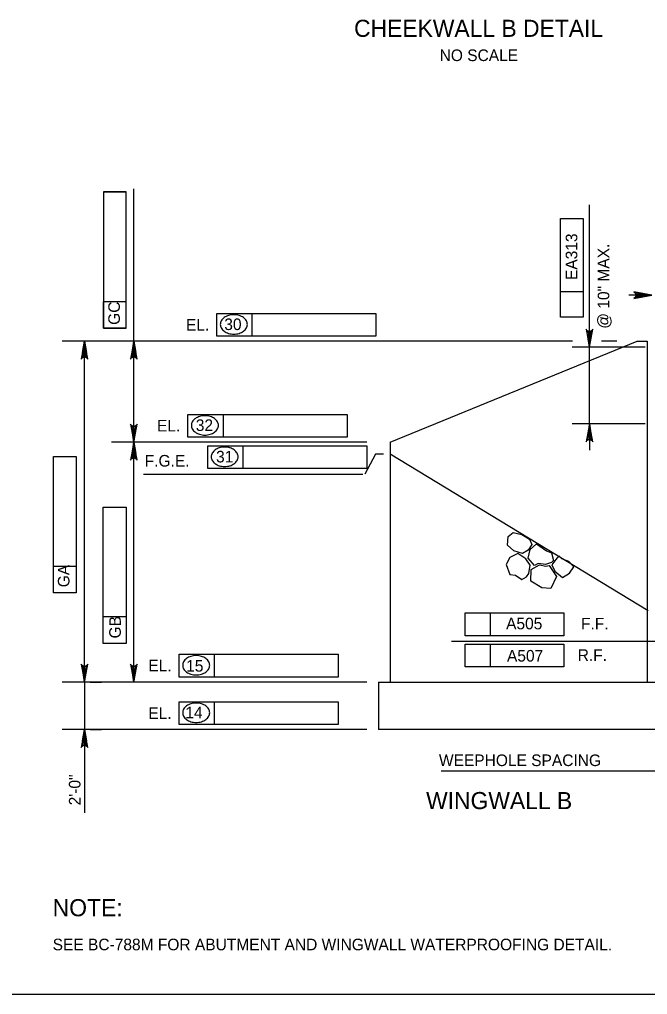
# Model space of a CAD drawing. Extents: x 638255 to 640306, y 296059 to 298435.
# Drawn here: x 638490.2 to 638652.6, y 296668.5 to 296920.5 of the extents above; entities that cross this region are included whole.
import ezdxf

# ---------------------------------------------------------------- set-up
doc = ezdxf.new("R2010")
doc.units = 0
for name, color, linetype in [('1', 7, 'Continuous'), ('2', 7, 'Continuous'), ('4', 7, 'Continuous'), ('Level 10', 7, 'Continuous'), ('Level 3', 7, 'Continuous'), ('Level 4', 7, 'Continuous')]:
    doc.layers.add(name, color=color, linetype=linetype)

# ---------------------------------------------------------------- blocks, each defined once
blk = doc.blocks.new('ROCK')
at = {"layer": '4'}
for points in [[(2.36725, 1.088), (2.2065, 0.82625), (2.378625, 0.506625), (2.66975, 0.3095), (3.128875, 0.403375), (3.48475, 0.6775), (3.4915, 1.123375), (3.25625, 1.36725), (2.783625, 1.308375)], [(1.10175, -0.02725), (1.4015, -0.159125), (1.78825, -0.148875), (1.980875, -0.266), (2.343375, 0.09475), (2.27875, 0.5505), (1.969375, 0.883), (1.4225, 0.553625), (1.152875, 0.479), (1.0105, 0.082)], [(0.74675, 0.359875), (0.882, 0.16), (1.072875, -0.144), (0.892, -0.457375), (0.448125, -0.758625), (0.1, -0.49325), (-0.095, -0.146375), (0.202875, 0.1025), (0.579125, 0.219875)], [(2.231375, -0.71725), (2.2025, -0.266375), (2.45475, 0.037125), (2.9085, 0.28875), (3.2995, 0.047625), (3.46875, -0.344), (3.231625, -0.855), (2.92, -0.860375), (2.5765, -1.054625), (2.340375, -0.904375)], [(1.2085, -0.192875), (0.778375, -0.737625), (1.008375, -1.391375), (1.48725, -1.396875), (2.09825, -1.106625), (2.133375, -0.486375), (1.723125, -0.203375), (1.37425, -0.239875)]]:
    blk.add_lwpolyline(points, close=True, dxfattribs=at)
blk = doc.blocks.new('V')
at = {"layer": '1'}
blk.add_line((0, 0), (0, 0), dxfattribs=at)

msp = doc.modelspace()

# ---------------------------------------------------------------- linework, layer by layer
at = {"layer": '2'}
msp.add_line((639261.46, 296668.46), (638475.46, 296668.46), dxfattribs=at)
at = {"layer": 'Level 10'}
for p, q in [((638586.09, 296811.24), (638649.9, 296837.33)), ((638649.9, 296837.33), (638652.56, 296837.33)), ((638652.56, 296837.33), (638652.56, 296749.22)), ((638586.09, 296811.24), (638586.09, 296749.22)), ((638652.78, 296767.64), (638586.09, 296808.17)), ((638583.02, 296749.22), (638730.85, 296749.22)), ((638583.02, 296749.22), (638583.02, 296736.95)), ((638963.51, 296736.95), (638583.02, 296736.95))]:
    msp.add_line(p, q, dxfattribs=at)
at = {"layer": 'Level 3'}
for p, q in [((638519.8, 296811.24), (638519.8, 296876.74)), ((638511.94, 296875.91), (638511.94, 296840.67)), ((638517.83, 296875.91), (638511.94, 296875.91)), ((638511.94, 296875.91), (638517.83, 296875.91)), ((638517.83, 296847.51), (638517.83, 296875.91)), ((638517.83, 296869.07), (638517.83, 296875.91)), ((638637.59, 296835.8), (638637.59, 296872.58)), ((638630.07, 296843.52), (638630.07, 296869.01)), ((638630.07, 296869.01), (638635.96, 296869.01)), ((638635.96, 296869.01), (638635.96, 296843.52)), ((638635.96, 296850.1), (638630.07, 296850.1)), ((638653.71, 296849.24), (638647.79, 296849.24)), ((638511.94, 296840.67), (638511.94, 296847.51)), ((638517.83, 296847.51), (638511.94, 296847.51)), ((638517.83, 296840.67), (638517.83, 296847.51)), ((638541.27, 296844.5), (638550.42, 296844.5)), ((638541.27, 296838.61), (638541.27, 296844.5)), ((638550.42, 296838.61), (638550.42, 296844.5)), ((638550.42, 296844.5), (638582.4, 296844.5)), ((638582.4, 296844.5), (638582.4, 296838.61)), ((638635.96, 296843.52), (638630.07, 296843.52)), ((638637.59, 296838.74), (638637.59, 296841.69)), ((638511.94, 296840.67), (638517.83, 296840.67)), ((638517.83, 296840.67), (638511.94, 296840.67)), ((638582.4, 296838.61), (638541.27, 296838.61)), ((638633.19, 296837.33), (638501.27, 296837.33)), ((638508.12, 296837.33), (638502.61, 296837.33)), ((638513.35, 296837.33), (638502.61, 296837.33)), ((638507.04, 296749.22), (638507.04, 296837.33)), ((638522.25, 296837.33), (638515.38, 296837.33)), ((638644.65, 296837.33), (638640.72, 296837.33)), ((638652.01, 296835.8), (638633.17, 296835.8)), ((638637.59, 296815.04), (638637.59, 296835.8)), ((638533.78, 296818.41), (638542.94, 296818.41)), ((638533.78, 296812.52), (638533.78, 296818.41)), ((638542.94, 296812.52), (638542.94, 296818.41)), ((638542.94, 296818.41), (638574.91, 296818.41)), ((638574.91, 296818.41), (638574.91, 296812.52)), ((638652.01, 296815.97), (638633.17, 296815.97)), ((638637.59, 296815.04), (638637.59, 296809.15)), ((638580.04, 296811.24), (638514.03, 296811.24)), ((638525.13, 296811.24), (638515.38, 296811.24)), ((638519.8, 296749.22), (638519.8, 296811.24)), ((638574.91, 296812.52), (638533.78, 296812.52)), ((638538.9, 296810.28), (638548.05, 296810.28)), ((638538.9, 296804.39), (638538.9, 296810.28)), ((638548.05, 296804.39), (638548.05, 296810.28)), ((638548.05, 296810.28), (638580.02, 296810.28)), ((638580.02, 296810.28), (638580.02, 296804.39)), ((638499, 296807.51), (638504.89, 296807.51)), ((638499, 296779.11), (638499, 296807.51)), ((638504.89, 296807.51), (638504.89, 296772.28)), ((638582.26, 296808.17), (638579.5, 296802.98)), ((638580.02, 296804.39), (638538.9, 296804.39)), ((638522.27, 296802.98), (638578.97, 296802.98)), ((638511.89, 296794.47), (638517.79, 296794.47)), ((638511.89, 296766.06), (638511.89, 296794.47)), ((638517.79, 296794.47), (638517.79, 296759.23)), ((638499, 296772.28), (638499, 296779.11)), ((638504.89, 296779.11), (638499, 296779.11)), ((638504.89, 296772.28), (638499, 296772.28)), ((638511.89, 296759.23), (638511.89, 296766.06)), ((638517.79, 296766.06), (638511.89, 296766.06)), ((638605.44, 296767.09), (638630.93, 296767.09)), ((638605.44, 296761.2), (638605.44, 296767.09)), ((638612.02, 296761.2), (638612.02, 296767.09)), ((638630.93, 296767.09), (638630.93, 296761.2)), ((638630.93, 296761.2), (638605.44, 296761.2)), ((638517.79, 296759.23), (638511.89, 296759.23)), ((638601.92, 296759.8), (638663.62, 296759.8)), ((638605.44, 296753.13), (638605.44, 296759.02)), ((638605.44, 296759.02), (638630.93, 296759.02)), ((638612.02, 296753.13), (638612.02, 296759.02)), ((638630.93, 296759.02), (638630.93, 296753.13)), ((638531.53, 296756.4), (638540.68, 296756.4)), ((638531.53, 296750.5), (638531.53, 296756.4)), ((638540.68, 296750.5), (638540.68, 296756.4)), ((638540.68, 296756.4), (638572.66, 296756.4)), ((638572.66, 296756.4), (638572.66, 296750.5)), ((638630.93, 296753.13), (638605.44, 296753.13)), ((638572.66, 296750.5), (638531.53, 296750.5)), ((638580.04, 296749.22), (638501.27, 296749.22)), ((638508.12, 296749.22), (638502.61, 296749.22)), ((638508.59, 296749.22), (638502.61, 296749.22)), ((638513.35, 296749.22), (638502.61, 296749.22)), ((638507.04, 296749.22), (638507.04, 296736.95)), ((638508.51, 296749.22), (638511.46, 296749.22)), ((638531.53, 296738.22), (638531.53, 296744.12)), ((638531.53, 296744.12), (638540.68, 296744.12)), ((638540.68, 296738.22), (638540.68, 296744.12)), ((638540.68, 296744.12), (638572.66, 296744.12)), ((638572.66, 296744.12), (638572.66, 296738.22)), ((638572.66, 296738.22), (638531.53, 296738.22)), ((638580.04, 296736.95), (638501.27, 296736.95)), ((638507.04, 296736.95), (638507.04, 296715.45)), ((638508.51, 296736.95), (638511.46, 296736.95)), ((638884.76, 296726.21), (638599.26, 296726.21))]:
    msp.add_line(p, q, dxfattribs=at)
for points in [[(638653.71, 296849.24), (638649.05, 296850.11), (638649.41, 296849.87), (638649.6, 296849.55), (638649.65, 296849.24), (638649.6, 296848.93), (638649.41, 296848.62), (638649.05, 296848.37), (638653.71, 296849.24), (638649.41, 296848.62), (638649.6, 296848.93), (638653.71, 296849.24), (638649.65, 296849.24), (638649.6, 296849.55), (638653.71, 296849.24), (638649.41, 296849.87)], [(638637.59, 296835.8), (638638.46, 296840.45), (638638.21, 296840.09), (638637.9, 296839.91), (638637.59, 296839.85), (638637.28, 296839.91), (638636.96, 296840.09), (638636.72, 296840.45), (638637.59, 296835.8), (638636.96, 296840.09), (638637.28, 296839.91), (638637.59, 296835.8), (638637.59, 296839.85), (638637.9, 296839.91), (638637.59, 296835.8), (638638.21, 296840.09)], [(638507.04, 296837.33), (638506.16, 296832.68), (638506.41, 296833.04), (638506.72, 296833.22), (638507.04, 296833.28), (638507.35, 296833.22), (638507.66, 296833.04), (638507.91, 296832.68), (638507.04, 296837.33), (638507.66, 296833.04), (638507.35, 296833.22), (638507.04, 296837.33), (638507.04, 296833.28), (638506.72, 296833.22), (638507.04, 296837.33), (638506.41, 296833.04)], [(638519.8, 296837.33), (638518.92, 296832.68), (638519.17, 296833.04), (638519.48, 296833.22), (638519.8, 296833.28), (638520.11, 296833.22), (638520.42, 296833.04), (638520.67, 296832.68), (638519.8, 296837.33), (638520.42, 296833.04), (638520.11, 296833.22), (638519.8, 296837.33), (638519.8, 296833.28), (638519.48, 296833.22), (638519.8, 296837.33), (638519.17, 296833.04)], [(638519.8, 296811.24), (638520.67, 296815.89), (638520.42, 296815.53), (638520.11, 296815.35), (638519.8, 296815.29), (638519.48, 296815.35), (638519.17, 296815.53), (638518.92, 296815.89), (638519.8, 296811.24), (638519.17, 296815.53), (638519.48, 296815.35), (638519.8, 296811.24), (638519.8, 296815.29), (638520.11, 296815.35), (638519.8, 296811.24), (638520.42, 296815.53)], [(638637.59, 296815.97), (638636.72, 296811.32), (638636.96, 296811.67), (638637.28, 296811.86), (638637.59, 296811.91), (638637.9, 296811.86), (638638.21, 296811.67), (638638.46, 296811.32), (638637.59, 296815.97), (638638.21, 296811.67), (638637.9, 296811.86), (638637.59, 296815.97), (638637.59, 296811.91), (638637.28, 296811.86), (638637.59, 296815.97), (638636.96, 296811.67)], [(638519.8, 296811.24), (638518.92, 296806.59), (638519.17, 296806.94), (638519.48, 296807.13), (638519.8, 296807.18), (638520.11, 296807.13), (638520.42, 296806.94), (638520.67, 296806.59), (638519.8, 296811.24), (638520.42, 296806.94), (638520.11, 296807.13), (638519.8, 296811.24), (638519.8, 296807.18), (638519.48, 296807.13), (638519.8, 296811.24), (638519.17, 296806.94)], [(638507.04, 296749.22), (638507.91, 296753.88), (638507.66, 296753.52), (638507.35, 296753.33), (638507.04, 296753.28), (638506.72, 296753.33), (638506.41, 296753.52), (638506.16, 296753.88), (638507.04, 296749.22), (638506.41, 296753.52), (638506.72, 296753.33), (638507.04, 296749.22), (638507.04, 296753.28), (638507.35, 296753.33), (638507.04, 296749.22), (638507.66, 296753.52)], [(638519.8, 296749.22), (638520.67, 296753.88), (638520.42, 296753.52), (638520.11, 296753.33), (638519.8, 296753.28), (638519.48, 296753.33), (638519.17, 296753.52), (638518.92, 296753.88), (638519.8, 296749.22), (638519.17, 296753.52), (638519.48, 296753.33), (638519.8, 296749.22), (638519.8, 296753.28), (638520.11, 296753.33), (638519.8, 296749.22), (638520.42, 296753.52)], [(638507.04, 296736.95), (638506.16, 296732.29), (638506.41, 296732.65), (638506.72, 296732.84), (638507.04, 296732.89), (638507.35, 296732.84), (638507.66, 296732.65), (638507.91, 296732.29), (638507.04, 296736.95), (638507.66, 296732.65), (638507.35, 296732.84), (638507.04, 296736.95), (638507.04, 296732.89), (638506.72, 296732.84), (638507.04, 296736.95), (638506.41, 296732.65)]]:
    msp.add_lwpolyline(points, dxfattribs=at)
for points in [[(638650.74, 296849.73), (638650.74, 296848.75), (638653.69, 296849.24)], [(638638.08, 296838.74), (638637.1, 296838.74), (638637.59, 296835.8)], [(638507.53, 296834.38), (638506.54, 296834.38), (638507.04, 296837.33)], [(638520.29, 296834.38), (638519.31, 296834.38), (638519.8, 296837.33)], [(638520.29, 296814.18), (638519.31, 296814.18), (638519.8, 296811.24)], [(638520.29, 296808.29), (638519.31, 296808.29), (638519.8, 296811.24)], [(638507.53, 296752.17), (638506.54, 296752.17), (638507.04, 296749.22)], [(638520.29, 296752.17), (638519.31, 296752.17), (638519.8, 296749.22)], [(638507.53, 296734), (638506.54, 296734), (638507.04, 296736.95)]]:
    msp.add_lwpolyline(points, close=True, dxfattribs=at)
for centre, radius, start, end in [((638545.29, 296840.47), 3.65, 106.5358, 125.6316), ((638545.64, 296839.31), 4.86, 90, 106.5358), ((638545.64, 296839.31), 4.86, 73.4642, 90), ((638545.98, 296840.47), 3.65, 54.3684, 73.4642), ((638543.96, 296841.67), 1.82, 149.9767, 180), ((638543.96, 296841.67), 1.82, 180, 210.0233), ((638544.77, 296841.2), 2.75, 125.6316, 149.9767), ((638546.51, 296841.2), 2.75, 30.0233, 54.3684), ((638547.31, 296841.67), 1.82, 0, 30.0233), ((638547.31, 296841.67), 1.82, 329.9767, 0), ((638544.77, 296842.13), 2.75, 210.0233, 234.3684), ((638545.29, 296842.86), 3.65, 234.3684, 253.4642), ((638545.64, 296844.02), 4.86, 253.4642, 270), ((638545.64, 296844.02), 4.86, 270, 286.5358), ((638545.98, 296842.86), 3.65, 286.5358, 305.6316), ((638546.51, 296842.13), 2.75, 305.6316, 329.9767), ((638536.48, 296815.57), 1.82, 149.9767, 180), ((638537.28, 296815.11), 2.75, 125.6316, 149.9767), ((638537.81, 296814.37), 3.65, 106.5358, 125.6316), ((638538.15, 296813.22), 4.86, 90, 106.5358), ((638538.15, 296813.22), 4.86, 73.4642, 90), ((638538.5, 296814.37), 3.65, 54.3684, 73.4642), ((638539.02, 296815.11), 2.75, 30.0233, 54.3684), ((638539.83, 296815.57), 1.82, 0, 30.0233), ((638536.48, 296815.57), 1.82, 180, 210.0233), ((638537.28, 296816.04), 2.75, 210.0233, 234.3684), ((638537.81, 296816.77), 3.65, 234.3684, 253.4642), ((638538.5, 296816.77), 3.65, 286.5358, 305.6316), ((638539.02, 296816.04), 2.75, 305.6316, 329.9767), ((638539.83, 296815.57), 1.82, 329.9767, 0), ((638538.15, 296817.93), 4.86, 253.4642, 270), ((638538.15, 296817.93), 4.86, 270, 286.5358), ((638541.59, 296807.44), 1.82, 149.9767, 180), ((638542.39, 296806.98), 2.75, 125.6316, 149.9767), ((638542.92, 296806.25), 3.65, 106.5358, 125.6316), ((638543.26, 296805.09), 4.86, 90, 106.5358), ((638543.26, 296805.09), 4.86, 73.4642, 90), ((638543.61, 296806.25), 3.65, 54.3684, 73.4642), ((638544.13, 296806.98), 2.75, 30.0233, 54.3684), ((638544.94, 296807.44), 1.82, 0, 30.0233), ((638541.59, 296807.44), 1.82, 180, 210.0233), ((638542.39, 296807.91), 2.75, 210.0233, 234.3684), ((638544.13, 296807.91), 2.75, 305.6316, 329.9767), ((638544.94, 296807.44), 1.82, 329.9767, 0), ((638542.92, 296808.64), 3.65, 234.3684, 253.4642), ((638543.26, 296809.8), 4.86, 253.4642, 270), ((638543.26, 296809.8), 4.86, 270, 286.5358), ((638543.61, 296808.64), 3.65, 286.5358, 305.6316), ((638535.55, 296752.36), 3.65, 106.5358, 125.6316), ((638535.9, 296751.2), 4.86, 90, 106.5358), ((638535.9, 296751.2), 4.86, 73.4642, 90), ((638536.24, 296752.36), 3.65, 54.3684, 73.4642), ((638534.23, 296753.56), 1.82, 149.9767, 180), ((638534.23, 296753.56), 1.82, 180, 210.0233), ((638535.03, 296753.09), 2.75, 125.6316, 149.9767), ((638536.77, 296753.09), 2.75, 30.0233, 54.3684), ((638537.57, 296753.56), 1.82, 0, 30.0233), ((638537.57, 296753.56), 1.82, 329.9767, 0), ((638535.03, 296754.02), 2.75, 210.0233, 234.3684), ((638535.55, 296754.76), 3.65, 234.3684, 253.4642), ((638535.9, 296755.91), 4.86, 253.4642, 270), ((638535.9, 296755.91), 4.86, 270, 286.5358), ((638536.24, 296754.76), 3.65, 286.5358, 305.6316), ((638536.77, 296754.02), 2.75, 305.6316, 329.9767), ((638535.03, 296740.81), 2.75, 125.6316, 149.9767), ((638535.55, 296740.08), 3.65, 106.5358, 125.6316), ((638535.9, 296738.92), 4.86, 90, 106.5358), ((638535.9, 296738.92), 4.86, 73.4642, 90), ((638536.24, 296740.08), 3.65, 54.3684, 73.4642), ((638536.77, 296740.81), 2.75, 30.0233, 54.3684), ((638534.23, 296741.28), 1.82, 149.9767, 180), ((638534.23, 296741.28), 1.82, 180, 210.0233), ((638535.03, 296741.74), 2.75, 210.0233, 234.3684), ((638536.77, 296741.74), 2.75, 305.6316, 329.9767), ((638537.57, 296741.28), 1.82, 0, 30.0233), ((638537.57, 296741.28), 1.82, 329.9767, 0), ((638535.55, 296742.48), 3.65, 234.3684, 253.4642), ((638535.9, 296743.63), 4.86, 253.4642, 270), ((638535.9, 296743.63), 4.86, 270, 286.5358), ((638536.24, 296742.48), 3.65, 286.5358, 305.6316)]:
    msp.add_arc(centre, radius, start, end, dxfattribs=at)
at = {"layer": 'Level 4'}
msp.add_line((638584.32, 296808.17), (638582.26, 296808.17), dxfattribs=at)

# ---------------------------------------------------------------- block references
at = {"layer": 'Level 3', "xscale": 4.911876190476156, "yscale": -4.911876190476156, "rotation": 174.84722800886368}
msp.add_blockref('ROCK', (638633.17, 296779.77), dxfattribs=at)
at = {"layer": 'Level 3', "xscale": 0.7859001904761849, "yscale": 0.785900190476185}
msp.add_blockref('V', (638557.16, 296743.98), dxfattribs=at)

# ---------------------------------------------------------------- texts
at = {"layer": '2'}
msp.add_text('SEE BC-788M FOR ABUTMENT AND WINGWALL WATERPROOFING DETAIL.', height=3.0001, dxfattribs=at).set_placement((638498.79, 296679.88))
at = {"layer": '4'}
msp.add_text('NOTE:', height=4.429, dxfattribs=at).set_placement((638498.79, 296688.68))
at = {"layer": 'Level 3'}
for s, height, p in [('CHEEKWALL B DETAIL', 4.4207, (638576.73, 296916)), ('NO SCALE', 3, (638598.86, 296909.74)), ('EL.', 3, (638533.26, 296840.09)), ('30', 3, (638543.17, 296840.21)), ('EL.', 3, (638525.78, 296814)), ('32', 3, (638535.8, 296814.12)), ('31', 3, (638541.04, 296805.99)), ('F.G.E.', 3, (638522.6, 296804.92)), ('A505', 3, (638616.04, 296762.85)), ('F.F.', 3, (638635.42, 296762.82)), ('A507', 3, (638616.27, 296754.51)), ('R.F.', 3, (638634.56, 296754.69)), ('EL.', 3, (638523.53, 296751.99)), ('15', 3, (638533.31, 296751.91)), ('14', 3, (638533.09, 296739.82)), ('EL.', 3, (638523.53, 296739.71)), ('WEEPHOLE SPACING', 3.0001, (638598.68, 296727.5)), ('WINGWALL B', 4.421, (638595.36, 296716.37))]:
    msp.add_text(s, height=height, dxfattribs=at).set_placement(p)
for s, p in [('EA313', (638634.46, 296853.14)), ('@ 10" MAX.', (638642.73, 296840.55)), ('GC', (638516.18, 296841.55)), ('GA', (638503.14, 296773.72)), ('GB', (638516.42, 296760.5)), ('2\'-0"', (638505.99, 296717.35))]:
    msp.add_text(s, height=3, rotation=90, dxfattribs=at).set_placement(p)

doc.saveas('drawing.dxf')
